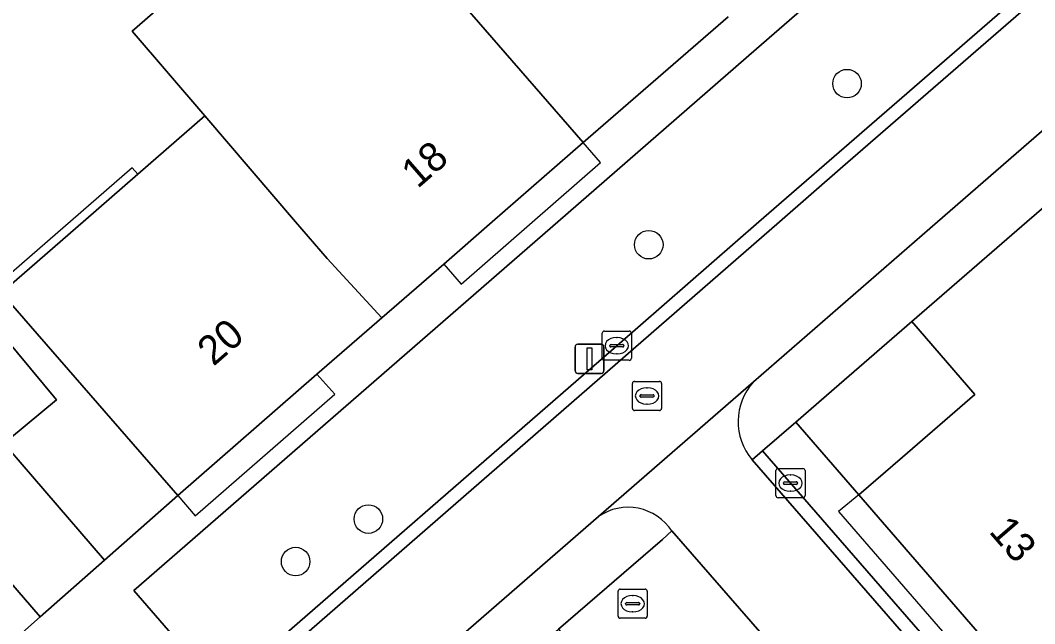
# Model space of a CAD drawing. Extents: x 155887 to 156869, y 383880 to 384678.
# Drawn here: x 156517.31 to 156552.06, y 384486.23 to 384506.91 of the extents above; entities that cross this region are included whole.
import ezdxf

# ---------------------------------------------------------------- set-up
doc = ezdxf.new("R2010")
doc.units = 0
for name, color, linetype in [('IMGEO_Boom', 7, 'Continuous'), ('IMGEO_Erf', 7, 'Continuous'), ('IMGEO_Groenvoorziening', 7, 'Continuous'), ('IMGEO_Kolk', 7, 'Continuous'), ('IMGEO_Lichtmast', 7, 'Continuous'), ('IMGEO_Pand', 7, 'Continuous'), ('IMGEO_Pand_nummerreeks', 7, 'Continuous'), ('IMGEO_Pand_overbouw', 7, 'Continuous'), ('IMGEO_Parkeervlak_open', 7, 'Continuous'), ('IMGEO_Rijbaan_lokaal_gesloten', 7, 'Continuous'), ('IMGEO_Rijbaan_lokaal_open', 7, 'Continuous'), ('IMGEO_Rioolput', 7, 'Continuous'), ('IMGEO_Voetpad_open', 7, 'Continuous')]:
    doc.layers.add(name, color=color, linetype=linetype)

msp = doc.modelspace()

# ---------------------------------------------------------------- linework, layer by layer
at = {"layer": 'IMGEO_Boom'}
for centre in [(156545.634, 384504.737), (156538.84, 384499.218), (156529.232, 384489.816), (156526.739, 384488.361)]:
    msp.add_circle(centre, 0.489, dxfattribs=at)
at = {"layer": 'IMGEO_Erf'}
for points in [[(156503.82, 384507.419), (156520.193, 384488.412), (156522.706, 384490.629), (156516.666, 384497.568), (156519.46, 384500), (156521.336, 384501.633), (156523.63, 384503.63), (156521.139, 384506.539), (156528.042, 384512.548)], [(156530.557, 384509.659), (156536.597, 384502.72), (156541.558, 384507.026)]]:
    msp.add_lwpolyline(points, dxfattribs=at)
for points in [[(156545.364, 384494.43), (156543.883, 384493.141), (156546.035, 384490.651), (156547.529, 384491.942), (156550.011, 384494.087), (156547.85, 384496.588)], [(156518.546, 384493.904), (156516.933, 384492.566), (156515.156, 384494.71), (156516.768, 384496.048)], [(156513.393, 384491.778), (156510.908, 384489.623), (156515.527, 384484.299), (156517.992, 384486.47)]]:
    msp.add_lwpolyline(points, close=True, dxfattribs=at)
at = {"layer": 'IMGEO_Groenvoorziening'}
msp.add_lwpolyline([(156539.631, 384489.41), (156539.308, 384489.121), (156535.743, 384486.046), (156568.62, 384448.346), (156572.16, 384451.425), (156572.488, 384451.702)], close=True, dxfattribs=at)
at = {"layer": 'IMGEO_Kolk'}
for p, q in [((156537.244, 384495.33), (156537.244, 384496.182)), ((156537.319, 384496.256), (156538.171, 384496.256)), ((156537.732, 384496.036), (156537.757, 384496.036)), ((156538.245, 384496.182), (156538.245, 384495.33)), ((156537.503, 384495.75), (156537.503, 384495.762)), ((156537.941, 384495.713), (156537.543, 384495.713)), ((156537.546, 384495.799), (156537.944, 384495.799)), ((156537.987, 384495.762), (156537.987, 384495.75)), ((156538.171, 384495.256), (156537.319, 384495.256)), ((156537.755, 384495.476), (156537.73, 384495.476)), ((156543.196, 384490.623), (156543.196, 384491.475)), ((156543.271, 384491.549), (156544.123, 384491.549)), ((156544.197, 384491.475), (156544.197, 384490.623)), ((156543.498, 384491.092), (156543.896, 384491.092)), ((156543.684, 384491.329), (156543.709, 384491.329)), ((156543.455, 384491.043), (156543.455, 384491.055)), ((156543.893, 384491.006), (156543.495, 384491.006)), ((156543.707, 384490.769), (156543.682, 384490.769)), ((156543.939, 384491.055), (156543.939, 384491.043)), ((156544.123, 384490.549), (156543.271, 384490.549))]:
    msp.add_line(p, q, dxfattribs=at)
for points in [[(156537.244, 384495.33), (156537.244, 384496.182)], [(156537.319, 384496.256), (156538.171, 384496.256)], [(156538.245, 384496.182), (156538.245, 384495.33)], [(156538.171, 384495.256), (156537.319, 384495.256)], [(156543.196, 384490.623), (156543.196, 384491.475)], [(156543.271, 384491.549), (156544.123, 384491.549)], [(156544.197, 384491.475), (156544.197, 384490.623)], [(156544.123, 384490.549), (156543.271, 384490.549)]]:
    msp.add_lwpolyline(points, dxfattribs=at)
for centre, radius, start, end in [((156537.321, 384496.18), 0.0765, 91.552, 178.448), ((156537.321, 384496.18), 0.0765, 91.552, 178.448), ((156538.169, 384496.18), 0.0765, 1.552, 88.448), ((156538.169, 384496.18), 0.0765, 1.552, 88.448), ((156537.543, 384495.759), 0.0403, 85.8775, 175.7526), ((156537.54, 384495.749), 0.0366, 178.938, 274.7102), ((156537.944, 384495.756), 0.043, 264.8664, 352.4533), ((156537.948, 384495.761), 0.0386, 1.7309, 96.639), ((156537.321, 384495.332), 0.0765, 181.552, 268.448), ((156537.321, 384495.332), 0.0765, 181.552, 268.448), ((156538.169, 384495.332), 0.0765, 271.552, 358.448), ((156538.169, 384495.332), 0.0765, 271.552, 358.448), ((156543.273, 384491.473), 0.0765, 91.552, 178.448), ((156543.273, 384491.473), 0.0765, 91.552, 178.448), ((156544.121, 384491.473), 0.0765, 1.552, 88.448), ((156544.121, 384491.473), 0.0765, 1.552, 88.448), ((156543.495, 384491.052), 0.0403, 85.8775, 175.7526), ((156543.9, 384491.054), 0.0386, 1.7309, 96.639), ((156543.492, 384491.042), 0.0366, 178.938, 274.7102), ((156543.896, 384491.049), 0.043, 264.8664, 352.4533), ((156543.273, 384490.625), 0.0765, 181.552, 268.448), ((156543.273, 384490.625), 0.0765, 181.552, 268.448), ((156544.121, 384490.625), 0.0765, 271.552, 358.448), ((156544.121, 384490.625), 0.0765, 271.552, 358.448)]:
    msp.add_arc(centre, radius, start, end, dxfattribs=at)
for centre, major_axis, ratio, start_param, end_param in [((156537.731, 384495.756), (-0.387, 0.002), 0.722429, 4.712389, 7.853982), ((156537.756, 384495.756), (-0.39, 0.002), 0.717154, 1.570796, 4.712389), ((156543.683, 384491.049), (-0.387, 0.002), 0.722429, 4.712389, 7.853982), ((156543.708, 384491.049), (-0.39, 0.002), 0.717154, 1.570796, 4.712389)]:
    msp.add_ellipse(centre, major_axis=major_axis, ratio=ratio, start_param=start_param, end_param=end_param, dxfattribs=at)
at = {"layer": 'IMGEO_Lichtmast'}
for p, q in [((156536.314, 384494.908), (156536.314, 384495.708)), ((156536.314, 384495.708), (156536.314, 384494.908)), ((156536.414, 384495.808), (156537.204, 384495.808)), ((156537.204, 384495.808), (156536.414, 384495.808)), ((156537.304, 384495.708), (156537.304, 384494.908)), ((156537.304, 384494.908), (156537.304, 384495.708)), ((156537.204, 384494.808), (156536.414, 384494.808)), ((156536.414, 384494.808), (156537.204, 384494.808))]:
    msp.add_line(p, q, dxfattribs=at)
msp.add_lwpolyline([(156536.734, 384495.683), (156536.884, 384495.683), (156536.884, 384494.933), (156536.734, 384494.933), (156536.734, 384495.683)], dxfattribs=at)
for centre, start, end in [((156536.414, 384495.708), 90, 180), ((156536.414, 384495.708), 90, 180), ((156537.204, 384495.708), 0, 90), ((156537.204, 384495.708), 360, 90), ((156536.414, 384494.908), 180, 270), ((156536.414, 384494.908), 180, 270), ((156537.204, 384494.908), 270, 0), ((156537.204, 384494.908), 270, 0)]:
    msp.add_arc(centre, 0.1, start, end, dxfattribs=at)
at = {"layer": 'IMGEO_Pand'}
for points in [[(156536.597, 384502.72), (156530.557, 384509.659), (156530.36, 384509.885), (156528.042, 384512.548), (156521.139, 384506.539), (156523.63, 384503.63), (156526.739, 384500), (156527.815, 384498.743), (156529.693, 384496.711), (156531.813, 384498.556), (156533.472, 384500)], [(156529.693, 384496.711), (156527.815, 384498.743), (156526.739, 384500), (156523.63, 384503.63), (156521.336, 384501.633), (156519.46, 384500), (156516.666, 384497.568), (156522.706, 384490.629), (156527.472, 384494.778)], [(156552.076, 384483.662), (156559.027, 384489.689), (156557.07, 384491.953), (156553.058, 384496.595), (156553.285, 384496.791), (156556.165, 384499.28), (156555.542, 384500), (156553.941, 384501.852), (156551.798, 384500), (156547.85, 384496.588), (156550.011, 384494.087), (156547.529, 384491.942), (156546.035, 384490.651), (156550.167, 384485.87)], [(156516.768, 384496.048), (156515.156, 384494.71), (156516.933, 384492.566), (156518.546, 384493.904)]]:
    msp.add_lwpolyline(points, close=True, dxfattribs=at)
at = {"layer": 'IMGEO_Pand_overbouw'}
for points in [[(156531.813, 384498.556), (156532.416, 384497.865), (156537.19, 384502.03), (156536.597, 384502.72), (156533.472, 384500)], [(156516.666, 384497.568), (156519.46, 384500), (156521.336, 384501.633), (156521.136, 384501.856), (156516.469, 384497.794)], [(156522.706, 384490.629), (156523.3, 384489.927), (156528.084, 384494.094), (156527.472, 384494.778)], [(156550.167, 384485.87), (156546.035, 384490.651), (156545.343, 384490.071), (156549.498, 384485.28)]]:
    msp.add_lwpolyline(points, close=True, dxfattribs=at)
at = {"layer": 'IMGEO_Parkeervlak_open'}
msp.add_lwpolyline([(156598.903, 384548.834), (156595.94, 384552.282), (156542.533, 384505.926), (156535.719, 384500), (156521.191, 384487.366), (156524.168, 384483.943), (156537.745, 384495.757), (156542.616, 384500), (156545.187, 384502.239)], close=True, dxfattribs=at)
at = {"layer": 'IMGEO_Rijbaan_lokaal_gesloten'}
for points in [[(156439.179, 384404.792), (156499.799, 384457.474), (156505.044, 384462.031), (156537.12, 384489.907), (156542.423, 384494.515), (156548.734, 384500), (156610.793, 384553.92), (156611.637, 384554.62), (156621.131, 384562.11), (156618.279, 384565.679), (156616.394, 384563.892), (156609.964, 384557.948), (156608.807, 384556.844), (156600.688, 384549.796), (156599.206, 384548.488), (156545.489, 384501.892), (156543.317, 384500), (156538.047, 384495.41), (156524.469, 384483.595), (156522.19, 384481.631), (156500, 384462.343), (156436.569, 384407.23)], [(156542.423, 384494.515), (156537.12, 384489.907)], [(156575.225, 384454.088), (156542.387, 384491.846)], [(156539.631, 384489.41), (156572.488, 384451.702)]]:
    msp.add_lwpolyline(points, dxfattribs=at)
for centre, radius, start, end in [((156543.92, 384493.16), 2.019, 137.8475, 220.607), ((156538.131, 384488.425), 1.794, 33.298, 124.3104)]:
    msp.add_arc(centre, radius, start, end, dxfattribs=at)
at = {"layer": 'IMGEO_Rijbaan_lokaal_open'}
for points in [[(156604.44, 384592.645), (156618.535, 384573.723), (156619.312, 384572.509), (156619.708, 384571.356), (156619.836, 384569.951), (156619.699, 384568.921), (156619.364, 384567.915), (156618.945, 384567.147), (156618.498, 384566.553), (156618.26, 384566.312), (156617.975, 384566.024), (156616.08, 384564.228), (156609.649, 384558.283), (156608.497, 384557.184), (156600.445, 384550.194), (156600.385, 384550.142), (156598.903, 384548.834), (156545.187, 384502.239), (156542.616, 384500), (156537.745, 384495.757), (156524.168, 384483.943), (156521.889, 384481.979), (156500, 384462.952), (156436.281, 384407.589)], [(156436.569, 384407.23), (156500, 384462.343), (156522.19, 384481.631), (156524.469, 384483.595), (156538.047, 384495.41), (156543.317, 384500), (156545.489, 384501.892), (156599.206, 384548.488)]]:
    msp.add_lwpolyline(points, dxfattribs=at)
msp.add_lwpolyline([(156542.736, 384492.154), (156542.387, 384491.846), (156575.225, 384454.088), (156575.541, 384454.364), (156575.214, 384454.792)], close=True, dxfattribs=at)
at = {"layer": 'IMGEO_Rioolput'}
for p, q in [((156538.354, 384494.536), (156539.206, 384494.536)), ((156538.279, 384493.61), (156538.279, 384494.462)), ((156538.767, 384494.316), (156538.792, 384494.316)), ((156539.28, 384494.462), (156539.28, 384493.61)), ((156538.538, 384494.03), (156538.538, 384494.042)), ((156538.976, 384493.993), (156538.578, 384493.993)), ((156538.581, 384494.079), (156538.979, 384494.079)), ((156539.022, 384494.042), (156539.022, 384494.03)), ((156539.206, 384493.536), (156538.354, 384493.536)), ((156538.79, 384493.756), (156538.765, 384493.756)), ((156537.788, 384486.49), (156537.788, 384487.342)), ((156537.863, 384487.416), (156538.715, 384487.416)), ((156538.789, 384487.342), (156538.789, 384486.49)), ((156538.047, 384486.91), (156538.047, 384486.922)), ((156538.09, 384486.959), (156538.488, 384486.959)), ((156538.276, 384487.196), (156538.301, 384487.196)), ((156538.531, 384486.922), (156538.531, 384486.91)), ((156538.485, 384486.873), (156538.087, 384486.873)), ((156538.299, 384486.636), (156538.274, 384486.636)), ((156538.715, 384486.416), (156537.863, 384486.416))]:
    msp.add_line(p, q, dxfattribs=at)
for points in [[(156538.354, 384494.536), (156539.206, 384494.536)], [(156538.279, 384493.61), (156538.279, 384494.462)], [(156539.28, 384494.462), (156539.28, 384493.61)], [(156539.206, 384493.536), (156538.354, 384493.536)], [(156537.788, 384486.49), (156537.788, 384487.342)], [(156537.863, 384487.416), (156538.715, 384487.416)], [(156538.789, 384487.342), (156538.789, 384486.49)], [(156538.715, 384486.416), (156537.863, 384486.416)]]:
    msp.add_lwpolyline(points, dxfattribs=at)
for centre, radius, start, end in [((156538.356, 384494.46), 0.0765, 91.552, 178.448), ((156538.356, 384494.46), 0.0765, 91.552, 178.448), ((156539.204, 384494.46), 0.0765, 1.552, 88.448), ((156539.204, 384494.46), 0.0765, 1.552, 88.448), ((156538.578, 384494.039), 0.0403, 85.8775, 175.7526), ((156538.575, 384494.029), 0.0366, 178.938, 274.7102), ((156538.979, 384494.036), 0.043, 264.8664, 352.4533), ((156538.983, 384494.041), 0.0386, 1.7309, 96.639), ((156538.356, 384493.612), 0.0765, 181.552, 268.448), ((156538.356, 384493.612), 0.0765, 181.552, 268.448), ((156539.204, 384493.612), 0.0765, 271.552, 358.448), ((156539.204, 384493.612), 0.0765, 271.552, 358.448), ((156537.865, 384487.34), 0.0765, 91.552, 178.448), ((156537.865, 384487.34), 0.0765, 91.552, 178.448), ((156538.713, 384487.34), 0.0765, 1.552, 88.448), ((156538.713, 384487.34), 0.0765, 1.552, 88.448), ((156538.087, 384486.919), 0.0403, 85.8775, 175.7526), ((156538.084, 384486.909), 0.0366, 178.938, 274.7102), ((156538.488, 384486.916), 0.043, 264.8664, 352.4533), ((156538.492, 384486.921), 0.0386, 1.7309, 96.639), ((156537.865, 384486.492), 0.0765, 181.552, 268.448), ((156537.865, 384486.492), 0.0765, 181.552, 268.448), ((156538.713, 384486.492), 0.0765, 271.552, 358.448), ((156538.713, 384486.492), 0.0765, 271.552, 358.448)]:
    msp.add_arc(centre, radius, start, end, dxfattribs=at)
for centre, major_axis, ratio, start_param, end_param in [((156538.766, 384494.036), (-0.387, 0.002), 0.722429, 4.712389, 7.853982), ((156538.791, 384494.036), (-0.39, 0.002), 0.717154, 1.570796, 4.712389), ((156538.275, 384486.916), (-0.387, 0.002), 0.722429, 4.712389, 7.853982), ((156538.3, 384486.916), (-0.39, 0.002), 0.717154, 1.570796, 4.712389)]:
    msp.add_ellipse(centre, major_axis=major_axis, ratio=ratio, start_param=start_param, end_param=end_param, dxfattribs=at)
at = {"layer": 'IMGEO_Voetpad_open'}
for points in [[(156600.092, 384541.944), (156601.584, 384543.239), (156608.881, 384549.588), (156609.116, 384549.793), (156616.055, 384555.821), (156617.639, 384557.197), (156621.881, 384560.861), (156621.414, 384561.717), (156621.131, 384562.11), (156611.637, 384554.62), (156610.793, 384553.92), (156548.734, 384500), (156542.423, 384494.515)], [(156426.371, 384404.961), (156500, 384468.928), (156518.931, 384485.374), (156521.889, 384481.979), (156524.168, 384483.943), (156521.191, 384487.366), (156535.719, 384500), (156542.533, 384505.926), (156595.94, 384552.282)], [(156542.387, 384491.846), (156542.736, 384492.154), (156543.883, 384493.141), (156545.364, 384494.43), (156547.85, 384496.588), (156551.798, 384500), (156553.941, 384501.852), (156559.036, 384506.31), (156600.092, 384541.944)], [(156541.558, 384507.026), (156536.597, 384502.72), (156533.472, 384500), (156531.813, 384498.556), (156529.693, 384496.711), (156527.472, 384494.778), (156522.706, 384490.629), (156520.193, 384488.412), (156517.992, 384486.47), (156515.527, 384484.299), (156510.727, 384480.199), (156508.568, 384478.327), (156506.386, 384476.434), (156501.582, 384472.267), (156500, 384470.892), (156496.631, 384467.963), (156491.852, 384463.82), (156489.687, 384461.942), (156487.489, 384460.037), (156482.693, 384455.879), (156480.439, 384453.92), (156477.069, 384450.993), (156422.469, 384403.554)], [(156537.12, 384489.907), (156505.044, 384462.031)], [(156526.964, 384478.382), (156527.668, 384477.588), (156529.569, 384479.221), (156528.868, 384480.048), (156535.743, 384486.046), (156539.308, 384489.121), (156539.631, 384489.41)]]:
    msp.add_lwpolyline(points, dxfattribs=at)
for points in [[(156503.82, 384507.419), (156496.127, 384516.311), (156487.562, 384526.245), (156485.227, 384524.21), (156489.834, 384518.98), (156496.714, 384511.049), (156501.731, 384505.243), (156508.432, 384497.497), (156513.393, 384491.778), (156517.992, 384486.47), (156520.193, 384488.412)], [(156550.167, 384485.87), (156546.035, 384490.651), (156543.883, 384493.141), (156542.736, 384492.154), (156575.214, 384454.792), (156575.541, 384454.364), (156576.616, 384455.306), (156574.513, 384457.866), (156570.373, 384462.626), (156568.487, 384464.796), (156566.57, 384467), (156562.412, 384471.781), (156558.059, 384476.739), (156553.94, 384481.505), (156552.076, 384483.662)]]:
    msp.add_lwpolyline(points, close=True, dxfattribs=at)
for centre, radius, start, end in [((156543.92, 384493.16), 2.019, 137.8475, 220.607), ((156538.131, 384488.425), 1.794, 33.298, 124.3104)]:
    msp.add_arc(centre, radius, start, end, dxfattribs=at)

# ---------------------------------------------------------------- texts
at = {"layer": 'IMGEO_Pand_nummerreeks'}
for s, rotation, p in [('18', 41.0352, (156530.918, 384501.118)), ('20', 41.0387, (156523.924, 384495.029)), ('13', 310.8365, (156550.466, 384489.377))]:
    msp.add_text(s, height=1, rotation=rotation, dxfattribs=at).set_placement(p)

doc.saveas('drawing.dxf')
